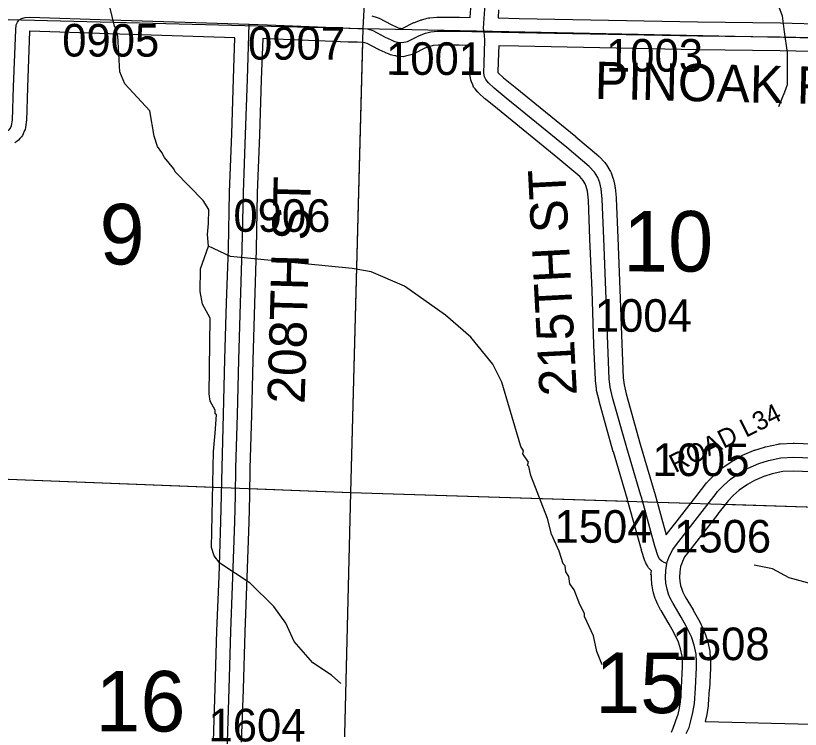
# Model space of a CAD drawing. Extents: x -132.8 to -73.3, y -60 to -26.
# Drawn here: x -119.387 to -117.702, y -40.948 to -39.416 of the extents above; entities that cross this region are included whole.
import ezdxf

# ---------------------------------------------------------------- set-up
doc = ezdxf.new("R2010")
doc.units = 0
for name, color, linetype in [('tdCoHydroRiver', 7, 'Continuous'), ('tdCoSecRdNmbr', 7, 'Continuous'), ('tdCoSecRdTxt', 7, 'Continuous'), ('tdCoSecRteBand', 7, 'Continuous'), ('tdCoSecRteCL', 7, 'Continuous'), ('tdCoSectLine', 7, 'Continuous'), ('tdCoSectLinePart', 7, 'Continuous'), ('tdCoSectNmbr', 7, 'Continuous'), ('tdCoSurfConc', 7, 'Continuous'), ('tdCoSurfGravel', 7, 'Continuous')]:
    doc.layers.add(name, color=color, linetype=linetype)

msp = doc.modelspace()

# ---------------------------------------------------------------- linework, layer by layer
at = {"layer": 'tdCoHydroRiver'}
for points in [[(-117.6801, -38.8579), (-117.7151, -38.9264), (-117.7187, -38.9452), (-117.722, -39.0066), (-117.719, -39.013), (-117.7184, -39.0493), (-117.714, -39.0621), (-117.7179, -39.2055), (-117.7367, -39.3186), (-117.7451, -39.3389), (-117.7483, -39.3971), (-117.7409, -39.4163), (-117.7371, -39.4511), (-117.7304, -39.4954), (-117.7307, -39.5648), (-117.7359, -39.5805), (-117.7493, -39.6117)], [(-118.9726, -39.9114), (-118.9751, -39.886), (-118.9729, -39.8624), (-118.9721, -39.8325), (-118.9842, -39.8132), (-119.0441, -39.7517), (-119.0471, -39.7453), (-119.0669, -39.7211), (-119.0729, -39.7099), (-119.0821, -39.697), (-119.0893, -39.6747), (-119.0989, -39.6208), (-119.1526, -39.5626), (-119.163, -39.537), (-119.1672, -39.4596), (-119.1714, -39.4422), (-119.1745, -39.4389), (-119.1844, -39.3976)], [(-118.6886, -40.8498), (-118.7087, -40.8319), (-118.749, -40.8056), (-118.7888, -40.7603), (-118.8067, -40.7204), (-118.8325, -40.685), (-118.8833, -40.6347), (-118.9484, -40.5919), (-118.9606, -40.5758), (-118.9664, -40.5583), (-118.9624, -40.3518), (-118.9582, -40.3124), (-118.9556, -40.2731), (-118.9587, -40.2714), (-118.9585, -40.2635), (-118.969, -40.2443), (-118.9717, -40.2285), (-118.9689, -40.066), (-118.9855, -40.0356), (-118.991, -40.0087), (-118.9897, -39.9598), (-118.9726, -39.9114)], [(-118.1273, -40.8098), (-118.1391, -40.7811), (-118.1461, -40.7478), (-118.1655, -40.7062), (-118.1654, -40.6999), (-118.1759, -40.6807), (-118.1877, -40.6488), (-118.1968, -40.636), (-118.1995, -40.6201), (-118.2056, -40.6105), (-118.2068, -40.5978), (-118.2114, -40.593), (-118.2201, -40.5659), (-118.2365, -40.5292), (-118.2451, -40.4958), (-118.2805, -40.4034), (-118.2847, -40.3843), (-118.2877, -40.3811), (-118.286, -40.3748), (-118.2981, -40.3571), (-118.2964, -40.3509), (-118.3025, -40.3413), (-118.3429, -40.2029), (-118.3624, -40.1645), (-118.4097, -40.1064), (-118.4637, -40.0592), (-118.552, -39.9969), (-118.6238, -39.9666), (-118.6646, -39.9591), (-118.9259, -39.9331), (-118.9726, -39.9114)], [(-117.4563, -40.7412), (-117.5311, -40.7061), (-117.5657, -40.7035), (-117.5876, -40.6951), (-117.5983, -40.6837), (-117.6028, -40.6741), (-117.6273, -40.6451), (-117.6413, -40.6368), (-117.687, -40.634), (-117.7261, -40.6235), (-117.7619, -40.6036), (-117.8012, -40.5962)]]:
    msp.add_lwpolyline(points, dxfattribs=at)
at = {"layer": 'tdCoSecRteBand'}
for points in [[(-118.6218, -39.4163), (-118.6107, -39.42), (-118.6084, -39.4207), (-118.6063, -39.4219), (-118.5804, -39.4354), (-118.5685, -39.441), (-118.5641, -39.4429), (-118.5615, -39.4434), (-118.5588, -39.4437), (-118.5557, -39.443), (-118.5334, -39.4319), (-118.5321, -39.4313), (-118.5307, -39.4307), (-118.5176, -39.4258), (-118.5163, -39.4253), (-118.515, -39.4249), (-118.5034, -39.4217), (-118.5005, -39.4209), (-118.4974, -39.4207), (-118.4829, -39.4197), (-118.4819, -39.4197), (-118.4809, -39.4197), (-118.4343, -39.4197), (-118.434, -39.4197), (-118.4337, -39.4197), (-118.4111, -39.4201), (-118.4098, -39.4001)], [(-118.3499, -39.404), (-118.351, -39.4213), (-118.3507, -39.4213), (-118.3059, -39.4221), (-118.3059, -39.4221), (-118.3059, -39.4221), (-117.9221, -39.4298), (-117.7449, -39.4318), (-117.7447, -39.4318), (-117.7445, -39.4318), (-117.6436, -39.4343)], [(-118.9623, -40.9743), (-118.9583, -40.8607), (-118.9546, -40.7372), (-118.9546, -40.7371), (-118.9546, -40.737), (-118.9502, -40.6204), (-118.9462, -40.5023), (-118.945, -40.4461), (-118.9438, -40.3865), (-118.9438, -40.3864), (-118.9438, -40.3863), (-118.9406, -40.2725), (-118.9376, -40.1541), (-118.9376, -40.154), (-118.9376, -40.154), (-118.9339, -40.0331), (-118.9339, -40.0331), (-118.9339, -40.0331), (-118.9302, -39.9167), (-118.928, -39.7955), (-118.928, -39.7952), (-118.928, -39.7949), (-118.923, -39.6702), (-118.9193, -39.552), (-118.9193, -39.5519), (-118.9193, -39.5519), (-118.9163, -39.4636), (-119.1851, -39.455), (-119.3566, -39.4498), (-119.3568, -39.4498), (-119.3614, -39.5704), (-119.3638, -39.6421), (-119.3639, -39.6439), (-119.3642, -39.6456), (-119.3659, -39.6567), (-119.3665, -39.6608), (-119.3682, -39.6645), (-119.3707, -39.67), (-119.3722, -39.6734), (-119.3746, -39.6763), (-119.3775, -39.68), (-119.3804, -39.6836), (-119.3843, -39.6862), (-119.3887, -39.6892)], [(-117.9789, -40.9546), (-117.975, -40.9462), (-117.966, -40.9195), (-117.9654, -40.9197), (-117.9621, -40.9065), (-117.9596, -40.8899), (-117.9574, -40.8586), (-117.955, -40.8147), (-117.9548, -40.8043), (-117.9558, -40.7912), (-117.9592, -40.7754), (-117.964, -40.7611), (-117.9738, -40.7409), (-117.9841, -40.7225), (-118.0011, -40.6937), (-118.0016, -40.6929), (-118.0021, -40.6921), (-118.008, -40.6805), (-118.0084, -40.6797), (-118.0087, -40.6789), (-118.0124, -40.6706), (-118.0131, -40.669), (-118.0136, -40.6674), (-118.0171, -40.6563), (-118.0176, -40.6547), (-118.0179, -40.653), (-118.0203, -40.6402), (-118.0207, -40.6383), (-118.0208, -40.6364), (-118.0216, -40.6249), (-118.0216, -40.6234), (-118.0216, -40.622), (-118.0214, -40.617), (-118.0231, -40.6167), (-118.0217, -40.6083), (-118.0252, -40.6048), (-118.0283, -40.6017), (-118.0304, -40.5978), (-118.0336, -40.5919), (-118.0349, -40.5894), (-118.0358, -40.5867), (-118.043, -40.5643), (-118.0431, -40.5638), (-118.0433, -40.5632), (-118.0723, -40.4586), (-118.0734, -40.455), (-118.1036, -40.3528), (-118.1036, -40.3526), (-118.1037, -40.3524), (-118.134, -40.2439), (-118.1342, -40.2434), (-118.1343, -40.2428), (-118.1395, -40.2211), (-118.1399, -40.2193), (-118.1401, -40.2174), (-118.1421, -40.1994), (-118.1422, -40.1985), (-118.1422, -40.1975), (-118.1457, -40.1235), (-118.1457, -40.1233), (-118.1457, -40.1231), (-118.1494, -40.0063), (-118.1538, -39.8957), (-118.1572, -39.8125), (-118.1594, -39.7932), (-118.1616, -39.7833), (-118.1638, -39.7772), (-118.1681, -39.7703), (-118.1759, -39.7619), (-118.2225, -39.7223), (-118.3524, -39.6165), (-118.3782, -39.5955), (-118.3791, -39.5948), (-118.3799, -39.5941), (-118.3923, -39.5825), (-118.3934, -39.5814), (-118.3945, -39.5802), (-118.4004, -39.5732), (-118.4036, -39.5695), (-118.4055, -39.5649), (-118.4079, -39.5587), (-118.4089, -39.5564), (-118.4094, -39.554), (-118.4111, -39.5461), (-118.4119, -39.5423), (-118.4118, -39.5385), (-118.4101, -39.494), (-118.4097, -39.4801), (-118.4345, -39.4797), (-118.4798, -39.4797), (-118.4903, -39.4804), (-118.4977, -39.4824), (-118.5081, -39.4863), (-118.5322, -39.4983), (-118.5352, -39.4998), (-118.5385, -39.5005), (-118.5498, -39.5033), (-118.5548, -39.5045), (-118.56, -39.5039), (-118.5693, -39.5029), (-118.5709, -39.5028), (-118.5725, -39.5024), (-118.5794, -39.501), (-118.5821, -39.5004), (-118.5847, -39.4993), (-118.5923, -39.4961), (-118.5929, -39.4958), (-118.5935, -39.4955), (-118.6066, -39.4894), (-118.6072, -39.4891), (-118.6077, -39.4888), (-118.632, -39.4761), (-118.6373, -39.4743), (-118.6423, -39.4739), (-118.6531, -39.4735), (-118.6721, -39.4733), (-118.6726, -39.4732), (-118.6731, -39.4732), (-118.7221, -39.471), (-118.8474, -39.4658), (-118.8562, -39.4656), (-118.8563, -39.4656), (-118.8594, -39.5539), (-118.8631, -39.6722), (-118.8631, -39.6723), (-118.8631, -39.6725), (-118.868, -39.7969), (-118.8702, -39.9179), (-118.8702, -39.9182), (-118.8702, -39.9184), (-118.8739, -40.035), (-118.8776, -40.1557), (-118.8806, -40.274), (-118.8806, -40.2741), (-118.8806, -40.2741), (-118.8838, -40.3879), (-118.885, -40.4474), (-118.8862, -40.5037), (-118.8863, -40.5039), (-118.8863, -40.5041), (-118.8902, -40.6225), (-118.8902, -40.6225), (-118.8902, -40.6226), (-118.8946, -40.7391), (-118.8983, -40.8626), (-118.8983, -40.8626), (-118.8983, -40.8627), (-118.9023, -40.9764)], [(-117.645, -39.4942), (-117.7458, -39.4917), (-117.9229, -39.4898), (-117.923, -39.4898), (-117.9231, -39.4898), (-118.3071, -39.4821), (-118.3497, -39.4813), (-118.3501, -39.4958), (-118.3501, -39.496), (-118.3501, -39.4962), (-118.3517, -39.537), (-118.3514, -39.5382), (-118.35, -39.5399), (-118.3396, -39.5496), (-118.3146, -39.5699), (-118.3146, -39.5699), (-118.3145, -39.5699), (-118.1843, -39.676), (-118.1841, -39.6762), (-118.1838, -39.6764), (-118.1357, -39.7173), (-118.1345, -39.7184), (-118.1333, -39.7196), (-118.1222, -39.7315), (-118.1201, -39.7337), (-118.1185, -39.7363), (-118.1111, -39.7484), (-118.1095, -39.751), (-118.1085, -39.7538), (-118.1045, -39.7647), (-118.1039, -39.7665), (-118.1035, -39.7684), (-118.1005, -39.7817), (-118.1001, -39.7833), (-118.1, -39.7849), (-118.0975, -39.8068), (-118.0974, -39.8079), (-118.0973, -39.809), (-118.0939, -39.8933), (-118.0939, -39.8933), (-118.0939, -39.8933), (-118.0894, -40.0041), (-118.0894, -40.0042), (-118.0894, -40.0043), (-118.0857, -40.121), (-118.0823, -40.1938), (-118.0807, -40.209), (-118.0761, -40.2283), (-118.046, -40.3361), (-118.0159, -40.438), (-118.0147, -40.4419), (-118.0146, -40.4421), (-118.0146, -40.4424), (-117.9899, -40.5312)], [(-117.9899, -40.5312), (-117.9721, -40.5078), (-117.972, -40.5077), (-117.9719, -40.5076), (-117.9265, -40.4494), (-117.9069, -40.4241), (-117.9033, -40.4196), (-117.9024, -40.4183), (-117.9013, -40.4172), (-117.8887, -40.4041), (-117.8879, -40.4033), (-117.887, -40.4025), (-117.8717, -40.3889), (-117.8703, -40.3877), (-117.8688, -40.3866), (-117.8483, -40.3726), (-117.8471, -40.3718), (-117.8459, -40.3711), (-117.8287, -40.3615), (-117.8274, -40.3608), (-117.8261, -40.3602), (-117.8029, -40.3501), (-117.8014, -40.3494), (-117.7998, -40.3489), (-117.7794, -40.3425), (-117.778, -40.3421), (-117.7767, -40.3418), (-117.75, -40.3361), (-117.7476, -40.3356), (-117.7451, -40.3355), (-117.7175, -40.3343), (-117.7163, -40.3342), (-117.7151, -40.3343), (-117.6584, -40.3363)], [(-117.6606, -40.3963), (-117.716, -40.3943), (-117.74, -40.3953), (-117.7628, -40.4002), (-117.7804, -40.4057), (-117.8007, -40.4146), (-117.8155, -40.4228), (-117.8333, -40.435), (-117.8463, -40.4466), (-117.8569, -40.4576), (-117.8595, -40.4609), (-117.8791, -40.4862), (-117.8792, -40.4863), (-117.8792, -40.4863), (-117.9245, -40.5443), (-117.9441, -40.5701), (-117.9441, -40.5701), (-117.9441, -40.5702), (-117.9505, -40.5785), (-117.9553, -40.588), (-117.9576, -40.5941), (-117.9592, -40.5992), (-117.9612, -40.6107), (-117.9616, -40.6225), (-117.9611, -40.6307), (-117.9593, -40.64), (-117.9568, -40.6479), (-117.9542, -40.654), (-117.9491, -40.6639), (-117.9323, -40.6922), (-117.9321, -40.6926), (-117.9319, -40.6929), (-117.921, -40.7124), (-117.9206, -40.7131), (-117.9203, -40.7138), (-117.9092, -40.7365), (-117.9083, -40.7383), (-117.9077, -40.7402), (-117.9018, -40.758), (-117.9012, -40.7595), (-117.9009, -40.7611), (-117.8967, -40.7806), (-117.8963, -40.7826), (-117.8961, -40.7847), (-117.8949, -40.8012), (-117.8948, -40.8026), (-117.8948, -40.8041), (-117.895, -40.8164), (-117.895, -40.8169), (-117.8951, -40.8174), (-117.8975, -40.8621), (-117.8976, -40.8623), (-117.8976, -40.8625), (-117.8998, -40.8952), (-117.8999, -40.8965), (-117.9001, -40.8978), (-117.903, -40.917), (-117.9032, -40.9184), (-117.9036, -40.9197), (-117.9065, -40.9315), (-117.678, -40.9378)]]:
    msp.add_lwpolyline(points, dxfattribs=at)
at = {"layer": 'tdCoSecRteCL'}
for points in [[(-118.3813, -39.4507), (-118.3821, -39.4442), (-118.3818, -39.4324), (-118.3798, -39.4021), (-118.3727, -39.294), (-118.3658, -39.1754), (-118.3611, -39.0558), (-118.3574, -38.9759), (-118.3563, -38.947)], [(-119.5694, -39.6615), (-119.5388, -39.662), (-119.4579, -39.6647), (-119.433, -39.6652), (-119.4165, -39.6657), (-119.4111, -39.6655), (-119.4054, -39.6642), (-119.4009, -39.6613), (-119.398, -39.6576), (-119.3955, -39.6521), (-119.3938, -39.641), (-119.3913, -39.5693), (-119.3866, -39.4465), (-119.3854, -39.4359), (-119.3829, -39.4299), (-119.3795, -39.4253), (-119.3743, -39.4221), (-119.3667, -39.4201), (-119.3566, -39.4198), (-119.1842, -39.425), (-118.8852, -39.4346)], [(-118.9397, -41.1878), (-118.9362, -41.0969), (-118.9323, -40.9753), (-118.9283, -40.8617), (-118.9246, -40.7381), (-118.9202, -40.6215), (-118.9162, -40.5031), (-118.915, -40.4467), (-118.9138, -40.3872), (-118.9106, -40.2733), (-118.9076, -40.1549), (-118.9039, -40.034), (-118.9002, -39.9174), (-118.898, -39.7961), (-118.8931, -39.6713), (-118.8894, -39.5529), (-118.8852, -39.4346)], [(-118.8852, -39.4346), (-118.8463, -39.4359), (-118.7208, -39.441), (-118.6717, -39.4433), (-118.6523, -39.4435), (-118.6404, -39.444), (-118.6313, -39.4447), (-118.6202, -39.4484), (-118.5938, -39.4622), (-118.5807, -39.4684), (-118.5731, -39.4716), (-118.5662, -39.4731), (-118.5568, -39.4741), (-118.5455, -39.4714), (-118.5201, -39.4588), (-118.507, -39.4539), (-118.4954, -39.4507), (-118.4809, -39.4497), (-118.4343, -39.4497), (-118.3813, -39.4507)], [(-117.9885, -40.5923), (-117.9944, -40.5905), (-117.9998, -40.5877), (-118.004, -40.5836), (-118.0072, -40.5776), (-118.0144, -40.5552), (-118.0435, -40.4504), (-118.0446, -40.4465), (-118.0748, -40.3443), (-118.1051, -40.2358), (-118.1103, -40.2141), (-118.1123, -40.1961), (-118.1157, -40.1222), (-118.1194, -40.0053), (-118.1239, -39.8945), (-118.1273, -39.8102), (-118.1298, -39.7882), (-118.1327, -39.7749), (-118.1367, -39.7641), (-118.1441, -39.752), (-118.1552, -39.7402), (-118.2033, -39.6992), (-118.3335, -39.5932), (-118.3594, -39.5722), (-118.3717, -39.5606), (-118.3776, -39.5537), (-118.3801, -39.5476), (-118.3818, -39.5397), (-118.3801, -39.495), (-118.3793, -39.4679), (-118.3813, -39.4507)], [(-118.3813, -39.4507), (-118.3065, -39.4521), (-117.9225, -39.4598), (-117.7452, -39.4618), (-117.6443, -39.4642), (-117.5756, -39.4659), (-117.2335, -39.4726), (-117.1798, -39.4729), (-117.1694, -39.4724), (-117.1616, -39.4732)], [(-117.9885, -40.5923), (-117.9879, -40.5892), (-117.9827, -40.5758), (-117.9761, -40.5625), (-117.9679, -40.5519), (-117.9482, -40.526), (-117.9028, -40.4678), (-117.8832, -40.4425), (-117.8797, -40.438), (-117.8671, -40.4249), (-117.8518, -40.4114), (-117.8313, -40.3973), (-117.8141, -40.3877), (-117.7909, -40.3776), (-117.7704, -40.3712), (-117.7438, -40.3655), (-117.7162, -40.3643), (-117.6595, -40.3663), (-117.6478, -40.3667), (-117.5519, -40.3709), (-117.5324, -40.3712), (-117.5157, -40.3712), (-117.4994, -40.3702), (-117.4832, -40.3664)], [(-117.9471, -40.9574), (-117.9411, -40.9448), (-117.9371, -40.9302), (-117.9327, -40.9125), (-117.9297, -40.8932), (-117.9275, -40.8604), (-117.925, -40.8158), (-117.9248, -40.8035), (-117.926, -40.7869), (-117.9302, -40.7675), (-117.9361, -40.7497), (-117.9472, -40.727), (-117.9581, -40.7075), (-117.9753, -40.6784), (-117.9813, -40.6668), (-117.985, -40.6585), (-117.9884, -40.6474), (-117.9909, -40.6345), (-117.9916, -40.6229), (-117.9911, -40.6077), (-117.9885, -40.5923)]]:
    msp.add_lwpolyline(points, dxfattribs=at)
at = {"layer": 'tdCoSectLine'}
for points in [[(-118.6408, -39.444), (-118.5877, -38.4532)], [(-119.6295, -39.4186), (-118.6408, -39.444)], [(-118.6674, -40.4402), (-118.6408, -39.444)], [(-118.6408, -39.444), (-117.6337, -39.4645)], [(-119.6787, -40.4007), (-118.6674, -40.4402)], [(-118.6923, -41.4506), (-118.6674, -40.4402)], [(-118.6674, -40.4402), (-117.6666, -40.4712)]]:
    msp.add_lwpolyline(points, dxfattribs=at)
at = {"layer": 'tdCoSectLinePart'}
for points in [[(-118.6674, -40.4402), (-118.6416, -39.4742)], [(-119.6787, -40.4007), (-118.9448, -40.4294)], [(-118.8849, -40.4317), (-118.6674, -40.4402)], [(-118.6916, -41.4207), (-118.6674, -40.4402)], [(-118.6674, -40.4402), (-118.0727, -40.4586)], [(-118.0099, -40.4606), (-117.9372, -40.4628)], [(-117.8631, -40.4651), (-117.6666, -40.4712)]]:
    msp.add_lwpolyline(points, dxfattribs=at)
at = {"layer": 'tdCoSurfConc'}
msp.add_lwpolyline([(-117.9471, -40.9574), (-117.9411, -40.9448), (-117.9371, -40.9302), (-117.9327, -40.9125), (-117.9297, -40.8932), (-117.9275, -40.8604), (-117.925, -40.8158), (-117.9248, -40.8035), (-117.926, -40.7869), (-117.9302, -40.7675), (-117.9361, -40.7497), (-117.9472, -40.727), (-117.9581, -40.7075), (-117.9753, -40.6784), (-117.9813, -40.6668), (-117.985, -40.6585), (-117.9884, -40.6474), (-117.9909, -40.6345), (-117.9916, -40.6229), (-117.9911, -40.6077), (-117.9885, -40.5923), (-117.9879, -40.5892), (-117.9827, -40.5758), (-117.9761, -40.5625), (-117.9679, -40.5519), (-117.9482, -40.526), (-117.9028, -40.4678), (-117.8832, -40.4425), (-117.8797, -40.438), (-117.8671, -40.4249), (-117.8518, -40.4114), (-117.8313, -40.3973), (-117.8141, -40.3877), (-117.7909, -40.3776), (-117.7704, -40.3712), (-117.7438, -40.3655), (-117.7162, -40.3643), (-117.6595, -40.3663)], dxfattribs=at)
at = {"layer": 'tdCoSurfGravel'}
for points in [[(-118.3813, -39.4507), (-118.3821, -39.4442), (-118.3818, -39.4324), (-118.3798, -39.4021)], [(-119.5694, -39.6615), (-119.5388, -39.662), (-119.4579, -39.6647), (-119.433, -39.6652), (-119.4165, -39.6657), (-119.4111, -39.6655), (-119.4054, -39.6642), (-119.4009, -39.6613), (-119.398, -39.6576), (-119.3955, -39.6521), (-119.3938, -39.641), (-119.3913, -39.5693), (-119.3866, -39.4465), (-119.3854, -39.4359), (-119.3829, -39.4299), (-119.3795, -39.4253), (-119.3743, -39.4221), (-119.3667, -39.4201), (-119.3566, -39.4198), (-119.1842, -39.425), (-118.8852, -39.4346)], [(-118.915, -40.4467), (-118.9138, -40.3872), (-118.9106, -40.2733), (-118.9076, -40.1549), (-118.9039, -40.034), (-118.9002, -39.9174), (-118.898, -39.7961), (-118.8931, -39.6713), (-118.8894, -39.5529), (-118.8852, -39.4346)], [(-118.8852, -39.4346), (-118.8463, -39.4359), (-118.7208, -39.441), (-118.6717, -39.4433), (-118.6523, -39.4435), (-118.6404, -39.444), (-118.6313, -39.4447), (-118.6202, -39.4484), (-118.5938, -39.4622), (-118.5807, -39.4684), (-118.5731, -39.4716), (-118.5662, -39.4731), (-118.5568, -39.4741), (-118.5455, -39.4714), (-118.5201, -39.4588), (-118.507, -39.4539), (-118.4954, -39.4507), (-118.4809, -39.4497), (-118.4343, -39.4497), (-118.3813, -39.4507), (-118.3065, -39.4521), (-117.9225, -39.4598), (-117.7452, -39.4618), (-117.6443, -39.4642)], [(-118.0446, -40.4465), (-118.0748, -40.3443), (-118.1051, -40.2358), (-118.1103, -40.2141), (-118.1123, -40.1961), (-118.1157, -40.1222), (-118.1194, -40.0053), (-118.1239, -39.8945), (-118.1273, -39.8102), (-118.1298, -39.7882), (-118.1327, -39.7749), (-118.1367, -39.7641), (-118.1441, -39.752), (-118.1552, -39.7402), (-118.2033, -39.6992), (-118.3335, -39.5932), (-118.3594, -39.5722), (-118.3717, -39.5606), (-118.3776, -39.5537), (-118.3801, -39.5476), (-118.3818, -39.5397), (-118.3801, -39.495), (-118.3793, -39.4679), (-118.3813, -39.4507), (-118.3813, -39.4507)], [(-118.9397, -41.1878), (-118.9362, -41.0969), (-118.9323, -40.9753), (-118.9283, -40.8617), (-118.9246, -40.7381), (-118.9202, -40.6215), (-118.9162, -40.5031), (-118.915, -40.4467)], [(-117.9885, -40.5923), (-117.9944, -40.5905), (-117.9998, -40.5877), (-118.004, -40.5836), (-118.0072, -40.5776), (-118.0144, -40.5552), (-118.0435, -40.4504), (-118.0446, -40.4465)]]:
    msp.add_lwpolyline(points, dxfattribs=at)

# ---------------------------------------------------------------- texts
at = {"layer": 'tdCoSecRdNmbr'}
for s, rotation, p in [('0905', 359.9105, (-119.2869, -39.504)), ('0907', 359.911, (-118.888, -39.5106)), ('1003', 359.9115, (-118.1194, -39.5363)), ('1001', 359.911, (-118.5916, -39.5433)), ('0906', 359.911, (-118.9193, -39.8803)), ('1004', 359.9115, (-118.1434, -40.0948)), ('1005', 359.9117, (-118.0197, -40.4047)), ('1504', 359.9116, (-118.23, -40.5478)), ('1506', 359.9117, (-117.9731, -40.5687)), ('1508', 359.9117, (-117.9764, -40.7998)), ('1604', 359.911, (-118.9728, -40.9744))]:
    msp.add_text(s, height=0.07, rotation=rotation, dxfattribs=at).set_placement(p)
at = {"layer": 'tdCoSecRdTxt'}
for s, height, rotation, p in [('PINOAK RD', 0.08, 358.6723, (-118.1441, -39.5949)), ('215TH ST', 0.08, 93, (-118.1817, -40.2307)), ('208TH ST', 0.08, 88.3741, (-118.7664, -40.2505)), ('ROAD L34', 0.04, 26.5828, (-117.9707, -40.3987))]:
    msp.add_text(s, height=height, rotation=rotation, dxfattribs=at).set_placement(p)
at = {"layer": 'tdCoSectNmbr'}
for s, rotation, p in [('9', 359.9107, (-119.2067, -39.9504)), ('10', 359.9115, (-118.0828, -39.9655)), ('15', 359.9115, (-118.1427, -40.9135)), ('16', 359.9107, (-119.2157, -40.953))]:
    msp.add_text(s, height=0.13, rotation=rotation, dxfattribs=at).set_placement(p)

doc.saveas('drawing.dxf')
